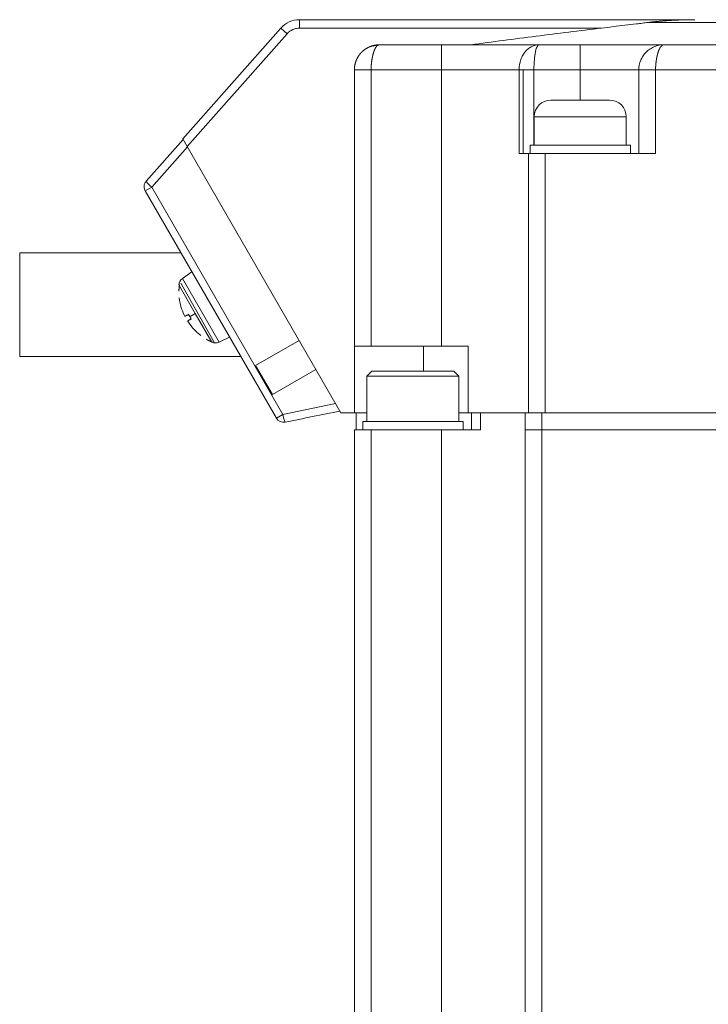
# Model space of a CAD drawing. Header units: millimetres. Extents: x 51337 to 61814, y -21781 to -12277.
# Tile 290 of 378: x 60575 to 60616, y -21026 to -20967. Entities that reach past the tile are written whole.
import ezdxf

# ---------------------------------------------------------------- set-up
doc = ezdxf.new("R2010")
doc.units = ezdxf.units.MM
doc.header["$LTSCALE"] = 0.3175
doc.layers.add('1轮廓实线层', color=7, linetype='Continuous', lineweight=18)

msp = doc.modelspace()

# ---------------------------------------------------------------- linework, layer by layer
at = {"layer": '1轮廓实线层'}
for p, q in [((60615.3035, -20966.98829), (60591.74394, -20966.98829)), ((60591.74394, -20966.98829), (60591.74394, -20967.48829)), ((60612.57379, -20967.15421), (60641.87207, -20967.15421)), ((60584.75764, -20974.10598), (60590.62163, -20967.49309)), ((60590.62163, -20967.49309), (60590.99573, -20967.82482)), ((60591.74394, -20967.48829), (60609.78694, -20967.48829)), ((60585.02116, -20974.56242), (60590.99573, -20967.82482)), ((60596.5087, -20968.48829), (60600.21597, -20968.48829)), ((60596.51597, -20968.48829), (60600.21597, -20968.48829)), ((60600.21597, -20968.48829), (60600.21597, -20969.98829)), ((60606.04299, -20968.48829), (60608.51597, -20968.48829)), ((60606.04693, -20968.48829), (60608.51597, -20968.48829)), ((60608.51597, -20969.98829), (60608.51597, -20968.48829)), ((60643.11597, -20968.48829), (60613.51597, -20968.48829)), ((60595.01597, -20986.48829), (60595.01597, -20969.98829)), ((60596.01597, -20986.48829), (60596.01597, -20969.98829)), ((60596.01597, -20969.98829), (60600.21597, -20969.98829)), ((60600.21597, -20969.98829), (60604.85549, -20969.98829)), ((60600.21597, -20986.48829), (60600.21597, -20969.98829)), ((60605.0945, -20974.98829), (60605.0945, -20969.98829)), ((60605.7477, -20974.48829), (60605.7477, -20969.98829)), ((60605.7477, -20969.98829), (60608.51597, -20969.98829)), ((60608.51597, -20969.98829), (60612.01597, -20969.98829)), ((60608.51597, -20969.98829), (60608.51597, -20971.78837)), ((60612.01597, -20974.98829), (60612.01597, -20969.98829)), ((60612.01597, -20969.98829), (60612.01597, -20974.98829)), ((60613.01597, -20974.98829), (60613.01597, -20969.98829)), ((60613.01597, -20969.98829), (60643.61597, -20969.98829)), ((60605.76597, -20972.78829), (60605.76597, -20974.48829)), ((60605.76597, -20972.78829), (60611.26597, -20972.78829)), ((60611.26597, -20974.48829), (60611.26597, -20972.78829)), ((60582.57436, -20976.64346), (60584.78399, -20974.15162)), ((60582.57534, -20976.64235), (60584.78399, -20974.15162)), ((60584.75764, -20974.10598), (60585.02116, -20974.56242)), ((60585.03922, -20974.5937), (60582.90635, -20976.99896)), ((60585.02116, -20974.56242), (60594.21597, -20990.48829)), ((60605.51597, -20974.48829), (60605.51597, -20974.98829)), ((60608.51597, -20974.48829), (60605.51597, -20974.48829)), ((60611.51597, -20974.48829), (60608.51597, -20974.48829)), ((60611.51597, -20974.98829), (60611.51597, -20974.48829)), ((60604.85695, -20974.98829), (60605.41597, -20974.98829)), ((60605.41597, -20990.48829), (60605.41597, -20974.98829)), ((60605.41597, -20974.98829), (60606.41597, -20974.98829)), ((60605.41597, -20974.98829), (60605.41597, -20990.48829)), ((60606.41597, -20974.98829), (60613.01597, -20974.98829)), ((60606.41597, -20990.48829), (60606.41597, -20974.98829)), ((60582.90635, -20976.99896), (60582.51643, -20977.22408)), ((60582.51643, -20977.22408), (60590.35334, -20990.79802)), ((60582.51643, -20977.22408), (60590.35334, -20990.79802)), ((60582.90635, -20976.99896), (60590.74327, -20990.5729)), ((60584.6451, -20980.91105), (60575.01597, -20980.91105)), ((60575.01597, -20980.91105), (60575.01597, -20987.11105)), ((60585.30989, -20982.0625), (60584.73825, -20982.46276)), ((60586.92743, -20986.25453), (60584.73825, -20982.46276)), ((60584.52318, -20982.83102), (60585.51208, -20984.54384)), ((60584.63965, -20982.73947), (60586.66135, -20986.2998)), ((60584.8951, -20984.71819), (60584.84835, -20984.63722)), ((60586.50097, -20986.25665), (60585.51208, -20984.54384)), ((60585.09934, -20985.07195), (60585.0526, -20984.99098)), ((60586.92743, -20986.25453), (60587.55989, -20985.95961)), ((60589.1179, -20987.65817), (60591.71597, -20986.15817)), ((60595.01597, -20990.48829), (60595.01597, -20986.48829)), ((60596.01597, -20986.48829), (60595.01597, -20986.48829)), ((60600.21597, -20986.48829), (60596.01597, -20986.48829)), ((60599.14664, -20986.48829), (60599.14664, -20987.98836)), ((60601.81597, -20986.48829), (60600.21597, -20986.48829)), ((60601.81597, -20990.48829), (60601.81597, -20986.48829)), ((60575.01597, -20987.11105), (60588.22467, -20987.11105)), ((60590.1179, -20989.39022), (60589.1179, -20987.65817)), ((60592.71597, -20987.89022), (60590.1179, -20989.39022)), ((60596.06597, -20987.98829), (60595.76597, -20988.28829)), ((60595.76597, -20988.28829), (60595.76597, -20990.98829)), ((60595.76597, -20988.28829), (60601.26597, -20988.28829)), ((60596.06597, -20987.98829), (60598.51597, -20987.98829)), ((60600.96597, -20987.98829), (60598.51597, -20987.98829)), ((60601.26597, -20988.28829), (60600.96597, -20987.98829)), ((60601.26597, -20990.98829), (60601.26597, -20988.28829)), ((60590.74327, -20990.5729), (60593.89272, -20989.92841)), ((60590.35334, -20990.79802), (60590.74327, -20990.5729)), ((60595.01597, -20990.48829), (60594.21597, -20990.48829)), ((60595.76597, -20990.48829), (60595.01597, -20990.48829)), ((60595.11597, -20991.48829), (60595.11597, -20990.48829)), ((60601.81597, -20990.48829), (60601.266, -20990.48829)), ((60602.01597, -20990.48829), (60602.01597, -20991.48829)), ((60602.01597, -20990.48829), (60602.01597, -20991.48829)), ((60605.21597, -20990.48829), (60602.54931, -20990.48829)), ((60602.54931, -20991.48829), (60602.54931, -20990.48829)), ((60605.21597, -20990.48829), (60605.21597, -20991.48829)), ((60605.21597, -20990.48829), (60606.21597, -20990.48829)), ((60605.21597, -20990.48829), (60605.21597, -20991.48829)), ((60637.01597, -20990.48829), (60606.21597, -20990.48829)), ((60606.21597, -20991.48829), (60606.21597, -20990.48829)), ((60595.51597, -20990.98829), (60595.51597, -20991.48829)), ((60598.51597, -20990.98829), (60595.51597, -20990.98829)), ((60601.51597, -20990.98829), (60598.51597, -20990.98829)), ((60601.51597, -20991.48829), (60601.51597, -20990.98829)), ((60595.01597, -21093.38717), (60595.01597, -20991.48829)), ((60595.01597, -20991.48829), (60595.01597, -21093.38717)), ((60595.01597, -20991.48829), (60596.01597, -20991.48829)), ((60596.01597, -20991.48829), (60600.21597, -20991.48829)), ((60596.01597, -21093.38717), (60596.01597, -20991.48829)), ((60600.21597, -20991.48829), (60602.54931, -20991.48829)), ((60600.21597, -21093.38789), (60600.21597, -20991.48829)), ((60605.21597, -21093.38717), (60605.21597, -20991.48829)), ((60605.21597, -20991.48829), (60605.22014, -20991.48829)), ((60606.21597, -20991.48829), (60605.21597, -20991.48829)), ((60606.21597, -20991.48829), (60643.81597, -20991.48829)), ((60606.21597, -21093.38717), (60606.21597, -20991.48829))]:
    msp.add_line(p, q, dxfattribs=at)
for centre, radius, start, end in [((60591.74394, -20968.48829), 1.5, 90, 138.4349488), ((60591.74394, -20968.48829), 1.5, 90, 138.4349488), ((60606.76597, -20972.78829), 1, 90, 180), ((60610.26597, -20972.78829), 1, 0, 90), ((60585.03078, -20982.88053), 0.51, 125, 174.4296207), ((60586.7119, -20985.79231), 0.51, 245.5703793, 295), ((60590.78636, -20990.54802), 0.5, 210, 281.5650529)]:
    msp.add_arc(centre, radius, start, end, dxfattribs=at)
for centre, major_axis, ratio, start_param, end_param in [((60582.94944, -20976.97408), (-0.3741, 0.33173), 0.09444428, 0, 1.53932529), ((60582.94944, -20976.97408), (0.44922, 0.21955), 1, 2.96419756, 3.21059698), ((60590.78636, -20990.54802), (-0.10024, 0.48985), 0.09444428, 1.60226736, 3.14159293)]:
    msp.add_ellipse(centre, major_axis=major_axis, ratio=ratio, start_param=start_param, end_param=end_param, dxfattribs=at)
for points, degree in [([(60615.36873, -20966.98829), (60607.4938, -20966.98829), (60599.61887, -20966.98829), (60591.74394, -20966.98829)], 3), ([(60596.12676, -20968.56611), (60596.31746, -20968.48806), (60596.51597, -20968.48829)], 2), ([(60595.01597, -20969.98829), (60595.01597, -20975.48829), (60595.01597, -20980.98829), (60595.01597, -20986.48829)], 3), ([(60604.85549, -20969.98829), (60604.85597, -20971.65496), (60604.85646, -20973.32163), (60604.85695, -20974.98829)], 3), ([(60584.56635, -20982.83661), (60584.52632, -20983.2011)], 1), ([(60584.54037, -20983.60838), (60584.56424, -20983.78807), (60584.63997, -20984.13908), (60584.76956, -20984.47397), (60584.84835, -20984.63722)], 3), ([(60584.84835, -20984.63722), (60584.76956, -20984.47397), (60584.63997, -20984.13908), (60584.56424, -20983.78807), (60584.54037, -20983.60838)], 3), ([(60585.10961, -20984.59434), (60585.05008, -20984.6287), (60585.00233, -20984.65627), (60584.96635, -20984.67704)], 3), ([(60585.26718, -20984.86709), (60585.20958, -20984.90035), (60585.13806, -20984.94164), (60585.0526, -20984.99098)], 3), ([(60585.0526, -20984.99098), (60585.0642, -20984.98429), (60585.11201, -20984.95668), (60585.20721, -20984.90172), (60585.26711, -20984.86713)], 3), ([(60585.18637, -20984.73188), (60585.1601, -20984.68638), (60585.13451, -20984.64053), (60585.10961, -20984.59434)], 3), ([(60585.26711, -20984.86713), (60585.23956, -20984.82247), (60585.21265, -20984.77739), (60585.18637, -20984.73188)], 3), ([(60585.83635, -20985.85309), (60585.69267, -20985.74257), (60585.42655, -20985.50148), (60585.20133, -20985.22181), (60585.09934, -20985.07195)], 3), ([(60585.09934, -20985.07195), (60585.20133, -20985.22181), (60585.42655, -20985.50148), (60585.69267, -20985.74257), (60585.83635, -20985.85309)], 3), ([(60586.17249, -20986.0779), (60586.32149, -20986.19189), (60586.51137, -20986.22801)], 2), ([(60594.14796, -20990.37048), (60593.06084, -20990.59294), (60591.97372, -20990.81541), (60590.8866, -20991.03787)], 3), ([(60601.81597, -20990.48829), (60601.92364, -20990.48829), (60602.03017, -20990.48829), (60602.13534, -20990.48829)], 3), ([(60602.13534, -20990.48829), (60602.22865, -20990.48829), (60602.37207, -20990.48829), (60602.54931, -20990.48829)], 3), ([(60605.21601, -20991.48829), (60605.216, -21014.98829), (60605.21599, -21038.48829), (60605.21598, -21061.98829)], 3)]:
    msp.add_open_spline(points, degree=degree, dxfattribs=at)
for points, degree, knots in [([(60612.57379, -20967.15422), (60612.45816, -20967.1683), (60612.3424, -20967.18231), (60612.11069, -20967.21026), (60611.99474, -20967.2242), (60611.64668, -20967.26596), (60611.41433, -20967.29374), (60610.94959, -20967.34928), (60610.71714, -20967.37705), (60610.25213, -20967.43263), (60610.01956, -20967.46045), (60609.78694, -20967.48829)], 3, [0, 0, 0, 0, 0.125, 0.125, 0.25, 0.25, 0.5, 0.5, 0.75, 0.75, 1, 1, 1, 1]), ([(60612.57377, -20967.15415), (60612.59572, -20967.1515), (60612.63989, -20967.14617), (60612.70657, -20967.13838), (60612.77407, -20967.13069), (60612.8424, -20967.12312), (60612.91154, -20967.11567), (60612.98151, -20967.10836), (60613.05231, -20967.10119), (60613.12393, -20967.09417), (60613.19637, -20967.0873), (60613.26964, -20967.0806), (60613.34373, -20967.07406), (60613.41864, -20967.06771), (60613.49438, -20967.06154), (60613.57094, -20967.05556), (60613.64833, -20967.04978), (60613.72653, -20967.04422), (60613.80557, -20967.03887), (60613.88542, -20967.03374), (60613.9661, -20967.02884), (60614.04761, -20967.02419), (60614.12993, -20967.01978), (60614.21308, -20967.01563), (60614.29706, -20967.01174), (60614.38186, -20967.00812), (60614.46748, -20967.00478), (60614.55392, -20967.00173), (60614.64119, -20966.99896), (60614.72929, -20966.9965), (60614.8182, -20966.99434), (60614.90794, -20966.9925), (60614.99851, -20966.99098), (60615.08989, -20966.98979), (60615.1821, -20966.98893), (60615.27514, -20966.98839), (60615.33744, -20966.98833), (60615.36873, -20966.98829)], 3, [0, 0, 0, 0, 0.02360723, 0.04750632, 0.07169728, 0.09618013, 0.12095489, 0.14602158, 0.17138021, 0.19703079, 0.22297334, 0.24920788, 0.27573442, 0.30255297, 0.32966355, 0.35706616, 0.38476082, 0.41274754, 0.44102633, 0.46959721, 0.49846018, 0.52761525, 0.55706244, 0.58680175, 0.6168332, 0.64715679, 0.67777253, 0.70868042, 0.73988049, 0.77137273, 0.80315716, 0.83523378, 0.86760259, 0.90026362, 0.93321686, 0.96646231, 1, 1, 1, 1]), ([(60590.99573, -20967.82482), (60591.08921, -20967.71941), (60591.20562, -20967.63392), (60591.39779, -20967.54749), (60591.51711, -20967.51388), (60591.54985, -20967.50671), (60591.7011, -20967.48829), (60591.74394, -20967.48829)], 3, [0, 0, 0, 0, 0.5, 0.5, 0.75, 0.75, 1, 1, 1, 1]), ([(60609.78694, -20967.48829), (60608.48385, -20967.64428), (60607.18166, -20967.80729), (60604.57839, -20968.14199), (60603.27732, -20968.31373), (60601.97661, -20968.48829)], 3, [0, 0, 0, 0, 0.5, 0.5, 1, 1, 1, 1]), ([(60595.01597, -20969.98829), (60595.016, -20969.98188), (60595.01605, -20969.96905), (60595.01643, -20969.94978), (60595.01705, -20969.93048), (60595.01792, -20969.91115), (60595.01904, -20969.8918), (60595.02041, -20969.87243), (60595.02204, -20969.85304), (60595.02393, -20969.83363), (60595.02607, -20969.81421), (60595.02847, -20969.79478), (60595.03112, -20969.77535), (60595.03404, -20969.75592), (60595.03722, -20969.73649), (60595.04065, -20969.71707), (60595.04436, -20969.69765), (60595.04832, -20969.67825), (60595.05255, -20969.65887), (60595.05704, -20969.63951), (60595.0618, -20969.62017), (60595.06683, -20969.60086), (60595.07212, -20969.58158), (60595.07768, -20969.56234), (60595.0835, -20969.54314), (60595.0896, -20969.52398), (60595.09596, -20969.50487), (60595.10259, -20969.48581), (60595.10949, -20969.46681), (60595.11666, -20969.44786), (60595.1241, -20969.42898), (60595.13181, -20969.41017), (60595.13979, -20969.39143), (60595.14803, -20969.37276), (60595.15655, -20969.35417), (60595.16534, -20969.33567), (60595.17439, -20969.31726), (60595.18371, -20969.29893), (60595.1933, -20969.28071), (60595.20316, -20969.26258), (60595.21329, -20969.24456), (60595.22368, -20969.22664), (60595.23434, -20969.20884), (60595.24526, -20969.19116), (60595.25645, -20969.17359), (60595.2679, -20969.15616), (60595.27961, -20969.13885), (60595.29159, -20969.12167), (60595.30383, -20969.10464), (60595.31632, -20969.08775), (60595.32908, -20969.071), (60595.34209, -20969.0544), (60595.35536, -20969.03796), (60595.36888, -20969.02168), (60595.38266, -20969.00557), (60595.39669, -20968.98962), (60595.41097, -20968.97384), (60595.42549, -20968.95824), (60595.44027, -20968.94282), (60595.45502, -20968.92785), (60595.46985, -20968.91323), (60595.48485, -20968.89883), (60595.50038, -20968.88433), (60595.51647, -20968.86974), (60595.53312, -20968.85508), (60595.55035, -20968.84036), (60595.56816, -20968.82561), (60595.58656, -20968.81085), (60595.60557, -20968.79609), (60595.62519, -20968.78136), (60595.64542, -20968.76668), (60595.66629, -20968.75207), (60595.68779, -20968.73756), (60595.70993, -20968.72317), (60595.73273, -20968.70893), (60595.75617, -20968.69487), (60595.78028, -20968.681), (60595.80506, -20968.66736), (60595.83051, -20968.65397), (60595.85662, -20968.64087), (60595.88342, -20968.62808), (60595.91089, -20968.61564), (60595.93903, -20968.60357), (60595.96786, -20968.59191), (60595.99736, -20968.58068), (60596.02753, -20968.56993), (60596.05837, -20968.55967), (60596.08988, -20968.54996), (60596.12204, -20968.54082), (60596.15486, -20968.53228), (60596.18831, -20968.52438), (60596.2224, -20968.51716), (60596.25711, -20968.51066), (60596.29243, -20968.5049), (60596.32834, -20968.49993), (60596.36482, -20968.49578), (60596.40187, -20968.49248), (60596.43945, -20968.4901), (60596.47755, -20968.48858), (60596.50311, -20968.48839), (60596.51597, -20968.48829)], 3, [0, 0, 0, 0, 0.00794685, 0.01590951, 0.02388815, 0.03188291, 0.03989397, 0.04792147, 0.05596559, 0.06402646, 0.07210426, 0.08019913, 0.08831123, 0.09644072, 0.10458773, 0.11275243, 0.12093496, 0.12913548, 0.13735412, 0.14559105, 0.15384639, 0.16212031, 0.17041294, 0.17872442, 0.1870549, 0.19540452, 0.20377341, 0.21216173, 0.2205696, 0.22899717, 0.23744456, 0.24591192, 0.25439938, 0.26290707, 0.27143512, 0.27998367, 0.28855285, 0.29714279, 0.30575361, 0.31438544, 0.32303841, 0.33171265, 0.34040828, 0.34912543, 0.35786421, 0.36662475, 0.37540718, 0.3842116, 0.39303815, 0.40188694, 0.41075808, 0.4196517, 0.42856791, 0.43750683, 0.44646856, 0.45545323, 0.46446095, 0.47349182, 0.48254595, 0.49162347, 0.50025161, 0.50908785, 0.51813236, 0.52738527, 0.53684671, 0.54651681, 0.55639568, 0.56648344, 0.57678018, 0.587286, 0.59800099, 0.60892524, 0.62005883, 0.63140183, 0.64295432, 0.65471636, 0.66668801, 0.67886935, 0.69126042, 0.70386128, 0.71667198, 0.72969258, 0.74292312, 0.75636364, 0.7700142, 0.78387482, 0.79794555, 0.81222643, 0.82671749, 0.84141877, 0.85633029, 0.8714521, 0.88678421, 0.90232667, 0.91807949, 0.93404271, 0.95021634, 0.96660042, 0.98319496, 1, 1, 1, 1]), ([(60596.51597, -20968.48829), (60596.51371, -20968.48832), (60596.5092, -20968.48837), (60596.50247, -20968.48877), (60596.49579, -20968.48941), (60596.48915, -20968.4903), (60596.48256, -20968.49145), (60596.47601, -20968.49284), (60596.46951, -20968.49448), (60596.46306, -20968.49637), (60596.45665, -20968.49849), (60596.45029, -20968.50086), (60596.44398, -20968.50347), (60596.43771, -20968.50631), (60596.43149, -20968.50938), (60596.42531, -20968.51269), (60596.41919, -20968.51622), (60596.4131, -20968.51998), (60596.40707, -20968.52397), (60596.40108, -20968.52817), (60596.39513, -20968.5326), (60596.38923, -20968.53724), (60596.38338, -20968.54209), (60596.37758, -20968.54716), (60596.37182, -20968.55243), (60596.3661, -20968.55791), (60596.36044, -20968.5636), (60596.35482, -20968.56948), (60596.34924, -20968.57556), (60596.34371, -20968.58184), (60596.33823, -20968.58832), (60596.3328, -20968.59498), (60596.32741, -20968.60183), (60596.32206, -20968.60887), (60596.31677, -20968.61609), (60596.31152, -20968.62349), (60596.30631, -20968.63106), (60596.30115, -20968.63882), (60596.29604, -20968.64674), (60596.29097, -20968.65483), (60596.28595, -20968.66309), (60596.28098, -20968.67151), (60596.27605, -20968.68009), (60596.27117, -20968.68884), (60596.26634, -20968.69773), (60596.26155, -20968.70678), (60596.25681, -20968.71598), (60596.25211, -20968.72533), (60596.24746, -20968.73482), (60596.24286, -20968.74446), (60596.2383, -20968.75423), (60596.23379, -20968.76414), (60596.22932, -20968.77418), (60596.22491, -20968.78436), (60596.22053, -20968.79466), (60596.21621, -20968.80509), (60596.21193, -20968.81564), (60596.20769, -20968.82632), (60596.20351, -20968.83711), (60596.19936, -20968.84801), (60596.19527, -20968.85903), (60596.19122, -20968.87016), (60596.18722, -20968.8814), (60596.18326, -20968.89274), (60596.17935, -20968.90418), (60596.17549, -20968.91572), (60596.17167, -20968.92736), (60596.1679, -20968.93909), (60596.16417, -20968.95091), (60596.16049, -20968.96283), (60596.15686, -20968.97483), (60596.15328, -20968.98691), (60596.14974, -20968.99908), (60596.14624, -20969.01132), (60596.14279, -20969.02364), (60596.13939, -20969.03604), (60596.13604, -20969.04851), (60596.13273, -20969.06104), (60596.12946, -20969.07365), (60596.12625, -20969.08632), (60596.12308, -20969.09905), (60596.11995, -20969.11184), (60596.11687, -20969.12468), (60596.11384, -20969.13759), (60596.11086, -20969.15054), (60596.10792, -20969.16355), (60596.10503, -20969.1766), (60596.10218, -20969.1897), (60596.09938, -20969.20285), (60596.09662, -20969.21604), (60596.09392, -20969.22926), (60596.09125, -20969.24253), (60596.08864, -20969.25582), (60596.08607, -20969.26916), (60596.08354, -20969.28252), (60596.08107, -20969.29591), (60596.07864, -20969.30933), (60596.07625, -20969.32277), (60596.07391, -20969.33624), (60596.07162, -20969.34973), (60596.06938, -20969.36323), (60596.06718, -20969.37675), (60596.06502, -20969.39029), (60596.06292, -20969.40384), (60596.06085, -20969.4174), (60596.05884, -20969.43098), (60596.05687, -20969.44456), (60596.05495, -20969.45814), (60596.05307, -20969.47173), (60596.05124, -20969.48532), (60596.04946, -20969.49891), (60596.04772, -20969.5125), (60596.04603, -20969.52609), (60596.04439, -20969.53967), (60596.04279, -20969.55325), (60596.04124, -20969.56682), (60596.03973, -20969.58037), (60596.03827, -20969.59392), (60596.03686, -20969.60746), (60596.03549, -20969.62098), (60596.03417, -20969.63448), (60596.03289, -20969.64797), (60596.03166, -20969.66144), (60596.03048, -20969.67489), (60596.02934, -20969.68832), (60596.02825, -20969.70172), (60596.02721, -20969.7151), (60596.02621, -20969.72846), (60596.02526, -20969.74178), (60596.02436, -20969.75508), (60596.0235, -20969.76835), (60596.02268, -20969.78159), (60596.02192, -20969.7948), (60596.0212, -20969.80797), (60596.02052, -20969.82111), (60596.01989, -20969.83421), (60596.01931, -20969.84728), (60596.01878, -20969.86031), (60596.01829, -20969.8733), (60596.01785, -20969.88625), (60596.01745, -20969.89916), (60596.0171, -20969.91202), (60596.01679, -20969.92485), (60596.01654, -20969.93762), (60596.01632, -20969.95036), (60596.01616, -20969.96305), (60596.01604, -20969.97569), (60596.016, -20969.9841), (60596.01597, -20969.98829)], 3, [0, 0, 0, 0, 0.0086073, 0.01718926, 0.0257459, 0.03427724, 0.04278329, 0.05126406, 0.05971958, 0.06814986, 0.07655491, 0.08493475, 0.09328941, 0.10161889, 0.10992321, 0.11820239, 0.12645645, 0.1346854, 0.14288926, 0.15106806, 0.1592218, 0.1673505, 0.17545419, 0.18353288, 0.19158659, 0.19961534, 0.20761915, 0.21559804, 0.22355202, 0.23148112, 0.23938535, 0.24726474, 0.2551193, 0.26294906, 0.27075403, 0.27853424, 0.28628971, 0.29402046, 0.3017265, 0.30940787, 0.31706458, 0.32469665, 0.33230411, 0.33988697, 0.34744527, 0.35497902, 0.36248825, 0.36997297, 0.37743322, 0.38486901, 0.39228038, 0.39966734, 0.40702991, 0.41436813, 0.42168202, 0.4289716, 0.43623689, 0.44347793, 0.45069474, 0.45788734, 0.46505577, 0.47220004, 0.47932019, 0.48641624, 0.49348822, 0.50053615, 0.50756007, 0.51456, 0.52153598, 0.52848802, 0.53541617, 0.54232044, 0.54920087, 0.55605749, 0.56289033, 0.56969941, 0.57648478, 0.58324646, 0.58998449, 0.59669889, 0.60338969, 0.61005694, 0.61670066, 0.62332089, 0.62991766, 0.636491, 0.64304095, 0.64956754, 0.65607082, 0.66255081, 0.66900755, 0.67544107, 0.68185142, 0.68823863, 0.69460274, 0.70094378, 0.7072618, 0.71355683, 0.71982892, 0.72607809, 0.7323044, 0.73850788, 0.74468858, 0.75084653, 0.75698178, 0.76309436, 0.76918433, 0.77525173, 0.78129659, 0.78731897, 0.7933189, 0.79929644, 0.80525163, 0.81118451, 0.81709514, 0.82298356, 0.82884981, 0.83469395, 0.84051603, 0.84631609, 0.85209419, 0.85785037, 0.86358469, 0.86929719, 0.87498794, 0.88065698, 0.88630438, 0.89193017, 0.89753442, 0.90311718, 0.90867852, 0.91421847, 0.91973712, 0.9252345, 0.93071068, 0.93616573, 0.94159969, 0.94701264, 0.95240463, 0.95777572, 0.96312598, 0.96845548, 0.97376427, 0.97905242, 0.98432001, 0.98956709, 0.99479373, 1, 1, 1, 1]), ([(60600.21597, -20968.48829), (60601.38022, -20968.48829), (60602.54864, -20968.48829), (60604.63312, -20968.48829), (60605.47314, -20968.48829), (60606.04693, -20968.48829)], 3, [0, 0, 0, 0, 0.5, 0.5, 1, 1, 1, 1]), ([(60606.04693, -20968.48829), (60605.90553, -20968.48829), (60605.76201, -20968.52211), (60605.55703, -20968.62225), (60605.42381, -20968.70551), (60605.24077, -20968.87831), (60605.0821, -20969.10157), (60604.99904, -20969.27924), (60604.89581, -20969.56168), (60604.85549, -20969.77128), (60604.85549, -20969.98829)], 3, [0, 0, 0, 0, 0.25, 0.25, 0.375, 0.5, 0.625, 0.75, 0.75, 1, 1, 1, 1]), ([(60605.7477, -20969.98829), (60605.74682, -20969.77128), (60605.7561, -20969.56138), (60605.78117, -20969.27856), (60605.79139, -20969.1896), (60605.81481, -20969.0262), (60605.82802, -20968.95175), (60605.85662, -20968.81975), (60605.8874, -20968.70465), (60605.92126, -20968.62162), (60605.97355, -20968.52184), (60606.01039, -20968.48829), (60606.04693, -20968.48829)], 3, [0, 0, 0, 0, 0.25, 0.25, 0.375, 0.375, 0.5, 0.5, 0.625, 0.75, 0.75, 1, 1, 1, 1]), ([(60608.51597, -20968.48829), (60609.1516, -20968.48829), (60609.72867, -20968.48829), (60610.98423, -20968.48829), (60611.56379, -20968.48829), (60612.53923, -20968.48829), (60612.92636, -20968.48829), (60613.40293, -20968.48829), (60613.51551, -20968.48829), (60613.51595, -20968.48829)], 3, [0, 0, 0, 0, 0.25014399, 0.25014399, 0.50028799, 0.50028799, 0.75043198, 0.75043198, 1, 1, 1, 1]), ([(60613.51597, -20968.48829), (60613.31907, -20968.48829), (60613.12332, -20968.52873), (60612.85147, -20968.64139), (60612.67749, -20968.73384), (60612.44836, -20968.92057), (60612.32338, -20969.07335), (60612.2143, -20969.23664), (60612.16772, -20969.32358), (60612.05502, -20969.59566), (60612.01597, -20969.79191), (60612.01597, -20969.98829)], 3, [0, 0, 0, 0, 0.25, 0.25, 0.375, 0.5, 0.625, 0.625, 0.75, 0.75, 1, 1, 1, 1]), ([(60613.51597, -20968.48829), (60613.51371, -20968.48832), (60613.5092, -20968.48837), (60613.50247, -20968.48877), (60613.49579, -20968.48941), (60613.48915, -20968.4903), (60613.48256, -20968.49145), (60613.47601, -20968.49284), (60613.46951, -20968.49448), (60613.46306, -20968.49637), (60613.45665, -20968.49849), (60613.45029, -20968.50086), (60613.44398, -20968.50347), (60613.43771, -20968.50631), (60613.43149, -20968.50938), (60613.42531, -20968.51269), (60613.41919, -20968.51622), (60613.4131, -20968.51998), (60613.40707, -20968.52397), (60613.40108, -20968.52817), (60613.39513, -20968.5326), (60613.38923, -20968.53724), (60613.38338, -20968.54209), (60613.37758, -20968.54716), (60613.37182, -20968.55243), (60613.3661, -20968.55791), (60613.36044, -20968.5636), (60613.35482, -20968.56948), (60613.34924, -20968.57556), (60613.34371, -20968.58184), (60613.33823, -20968.58832), (60613.3328, -20968.59498), (60613.32741, -20968.60183), (60613.32206, -20968.60887), (60613.31677, -20968.61609), (60613.31151, -20968.62349), (60613.30631, -20968.63106), (60613.30115, -20968.63882), (60613.29604, -20968.64674), (60613.29097, -20968.65483), (60613.28595, -20968.66309), (60613.28098, -20968.67151), (60613.27605, -20968.68009), (60613.27117, -20968.68884), (60613.26634, -20968.69773), (60613.26155, -20968.70678), (60613.25681, -20968.71598), (60613.25211, -20968.72533), (60613.24746, -20968.73482), (60613.24286, -20968.74446), (60613.2383, -20968.75423), (60613.23379, -20968.76414), (60613.22932, -20968.77418), (60613.22491, -20968.78436), (60613.22053, -20968.79466), (60613.21621, -20968.80509), (60613.21193, -20968.81564), (60613.20769, -20968.82632), (60613.20351, -20968.83711), (60613.19936, -20968.84801), (60613.19527, -20968.85903), (60613.19122, -20968.87016), (60613.18722, -20968.8814), (60613.18326, -20968.89274), (60613.17935, -20968.90418), (60613.17549, -20968.91572), (60613.17167, -20968.92736), (60613.1679, -20968.93909), (60613.16417, -20968.95091), (60613.16049, -20968.96283), (60613.15686, -20968.97483), (60613.15328, -20968.98691), (60613.14974, -20968.99908), (60613.14624, -20969.01132), (60613.14279, -20969.02364), (60613.13939, -20969.03604), (60613.13604, -20969.04851), (60613.13273, -20969.06104), (60613.12946, -20969.07365), (60613.12625, -20969.08632), (60613.12308, -20969.09905), (60613.11995, -20969.11184), (60613.11687, -20969.12468), (60613.11384, -20969.13759), (60613.11086, -20969.15054), (60613.10792, -20969.16355), (60613.10503, -20969.1766), (60613.10218, -20969.1897), (60613.09938, -20969.20285), (60613.09662, -20969.21604), (60613.09392, -20969.22926), (60613.09125, -20969.24253), (60613.08864, -20969.25582), (60613.08607, -20969.26916), (60613.08354, -20969.28252), (60613.08107, -20969.29591), (60613.07864, -20969.30933), (60613.07625, -20969.32277), (60613.07391, -20969.33624), (60613.07162, -20969.34973), (60613.06938, -20969.36323), (60613.06718, -20969.37675), (60613.06502, -20969.39029), (60613.06292, -20969.40384), (60613.06085, -20969.4174), (60613.05884, -20969.43098), (60613.05687, -20969.44456), (60613.05495, -20969.45814), (60613.05307, -20969.47173), (60613.05124, -20969.48532), (60613.04946, -20969.49891), (60613.04772, -20969.5125), (60613.04603, -20969.52609), (60613.04439, -20969.53967), (60613.04279, -20969.55325), (60613.04124, -20969.56682), (60613.03973, -20969.58037), (60613.03827, -20969.59392), (60613.03686, -20969.60746), (60613.03549, -20969.62098), (60613.03417, -20969.63448), (60613.03289, -20969.64797), (60613.03166, -20969.66144), (60613.03048, -20969.67489), (60613.02934, -20969.68832), (60613.02825, -20969.70172), (60613.02721, -20969.7151), (60613.02621, -20969.72846), (60613.02526, -20969.74178), (60613.02436, -20969.75508), (60613.0235, -20969.76835), (60613.02268, -20969.78159), (60613.02192, -20969.7948), (60613.0212, -20969.80797), (60613.02052, -20969.82111), (60613.01989, -20969.83421), (60613.01931, -20969.84728), (60613.01878, -20969.86031), (60613.01829, -20969.8733), (60613.01785, -20969.88625), (60613.01745, -20969.89916), (60613.0171, -20969.91202), (60613.01679, -20969.92485), (60613.01654, -20969.93762), (60613.01632, -20969.95036), (60613.01616, -20969.96305), (60613.01604, -20969.97569), (60613.016, -20969.9841), (60613.01597, -20969.98829)], 3, [0, 0, 0, 0, 0.0086073, 0.01718926, 0.0257459, 0.03427724, 0.04278329, 0.05126407, 0.05971959, 0.06814987, 0.07655492, 0.08493477, 0.09328942, 0.1016189, 0.10992322, 0.11820241, 0.12645646, 0.13468542, 0.14288928, 0.15106808, 0.15922182, 0.16735052, 0.17545421, 0.1835329, 0.19158662, 0.19961537, 0.20761918, 0.21559806, 0.22355204, 0.23148114, 0.23938538, 0.24726476, 0.25511933, 0.26294909, 0.27075406, 0.27853427, 0.28628974, 0.29402049, 0.30172654, 0.3094079, 0.31706461, 0.32469668, 0.33230414, 0.33988701, 0.34744531, 0.35497906, 0.36248828, 0.36997301, 0.37743326, 0.38486905, 0.39228042, 0.39966737, 0.40702995, 0.41436817, 0.42168206, 0.42897163, 0.43623693, 0.44347797, 0.45069478, 0.45788738, 0.46505581, 0.47220008, 0.47932023, 0.48641628, 0.49348826, 0.50053619, 0.50756011, 0.51456005, 0.52153602, 0.52848806, 0.53541621, 0.54232048, 0.54920091, 0.55605753, 0.56289037, 0.56969946, 0.57648483, 0.58324651, 0.58998453, 0.59669893, 0.60338973, 0.61005698, 0.6167007, 0.62332093, 0.6299177, 0.63649104, 0.64304099, 0.64956759, 0.65607086, 0.66255085, 0.66900759, 0.67544111, 0.68185146, 0.68823867, 0.69460278, 0.70094382, 0.70726184, 0.71355687, 0.71982896, 0.72607813, 0.73230444, 0.73850792, 0.74468862, 0.75084657, 0.75698181, 0.7630944, 0.76918437, 0.77525176, 0.78129662, 0.787319, 0.79331893, 0.79929647, 0.80525166, 0.81118454, 0.81709517, 0.82298359, 0.82884984, 0.83469398, 0.84051606, 0.84631612, 0.85209421, 0.85785039, 0.86358471, 0.86929722, 0.87498796, 0.88065701, 0.8863044, 0.89193019, 0.89753444, 0.9031172, 0.90867853, 0.91421849, 0.91973713, 0.92523451, 0.9307107, 0.93616574, 0.9415997, 0.94701265, 0.95240464, 0.95777573, 0.96312599, 0.96845549, 0.97376428, 0.97905243, 0.98432001, 0.98956709, 0.99479373, 1, 1, 1, 1]), ([(60595.01597, -20969.98829), (60595.01638, -20969.98829), (60595.02713, -20969.98829), (60595.0799, -20969.98829), (60595.17364, -20969.98829), (60595.30554, -20969.98829), (60595.46818, -20969.98829), (60595.6502, -20969.98829), (60595.8373, -20969.98829), (60595.95832, -20969.98829), (60596.01597, -20969.98829)], 3, [0, 0, 0, 0, 0.12145066, 0.24740276, 0.37335487, 0.49930698, 0.62525909, 0.7512112, 0.87716331, 1, 1, 1, 1]), ([(60604.85549, -20969.98829), (60604.89502, -20969.98829), (60604.99802, -20969.98829), (60605.21845, -20969.98829), (60605.4806, -20969.98829), (60605.66126, -20969.98829), (60605.7477, -20969.98829)], 3, [0, 0, 0, 0, 0.25077075, 0.50158309, 0.75239543, 1, 1, 1, 1]), ([(60612.01597, -20969.98829), (60612.01638, -20969.98829), (60612.02713, -20969.98829), (60612.0799, -20969.98829), (60612.17364, -20969.98829), (60612.30554, -20969.98829), (60612.46818, -20969.98829), (60612.6502, -20969.98829), (60612.8373, -20969.98829), (60612.95832, -20969.98829), (60613.01597, -20969.98829)], 3, [0, 0, 0, 0, 0.1214505, 0.24740263, 0.37335476, 0.49930689, 0.62525902, 0.75121115, 0.87716329, 1, 1, 1, 1]), ([(60606.76597, -20971.78829), (60606.76587, -20971.78829), (60607.04542, -20971.78829), (60607.53846, -20971.78829), (60607.85026, -20971.78829), (60608.17427, -20971.78829), (60608.51597, -20971.78829)], 2, [0, 0, 0, 0.25, 0.5, 0.75, 0.75, 1, 1, 1]), ([(60608.51597, -20971.78829), (60608.85628, -20971.78829), (60609.18039, -20971.78829), (60609.49133, -20971.78829), (60609.98513, -20971.78829), (60610.26552, -20971.78829), (60610.26595, -20971.78829)], 2, [0, 0, 0, 0.25022219, 0.25022219, 0.50044437, 0.75066656, 1, 1, 1]), ([(60582.44944, -20976.97408), (60582.44944, -20976.91363), (60582.46052, -20976.85319), (60582.50342, -20976.74015), (60582.53523, -20976.68758), (60582.57534, -20976.64235)], 3, [0, 0, 0, 0, 0.5, 0.5, 1, 1, 1, 1]), ([(60582.51643, -20977.22408), (60582.49461, -20977.1863), (60582.47777, -20977.14564), (60582.45518, -20977.06135), (60582.44944, -20977.01772), (60582.44944, -20976.97408)], 3, [0, 0, 0, 0, 0.5, 0.5, 1, 1, 1, 1]), ([(60585.11866, -20984.58911), (60585.08189, -20984.61034), (60585.04474, -20984.63179), (60584.97014, -20984.67486), (60584.93267, -20984.69649), (60584.8951, -20984.71819)], 3, [0, 0, 0, 0, 0.5, 0.5, 1, 1, 1, 1])]:
    msp.add_open_spline(points, degree=degree, knots=knots, dxfattribs=at)
msp.add_rational_spline([(60585.18637, -20984.73188), (60585.27285, -20984.68196), (60585.38218, -20984.61883), (60585.51208, -20984.54384)], [0.931131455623, 0.938851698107, 0.950808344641, 0.967001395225], degree=3, dxfattribs=at)

doc.saveas('drawing.dxf')
